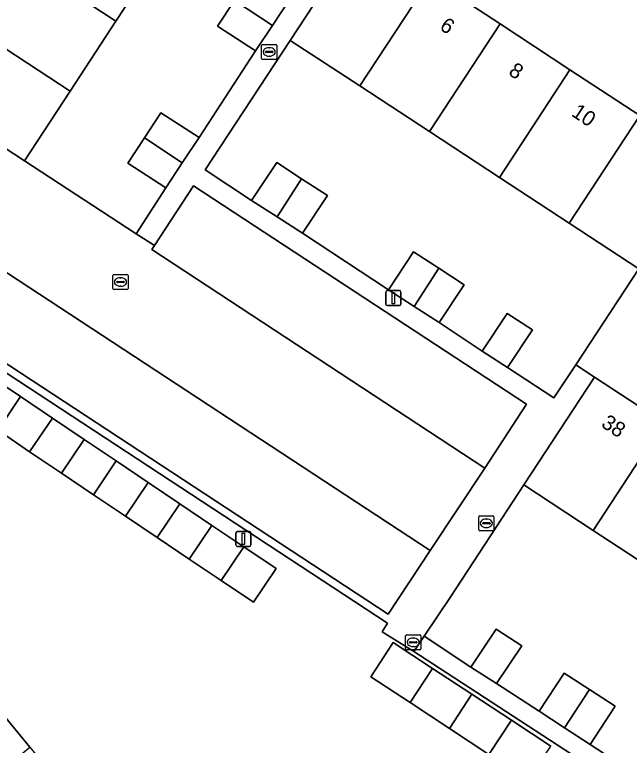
# Model space of a CAD drawing. Extents: x 159279 to 160377, y 384531 to 385888.
# Drawn here: x 159646.49 to 159687.1, y 384959.57 to 385007.84 of the extents above; entities that cross this region are included whole.
import ezdxf

# ---------------------------------------------------------------- set-up
doc = ezdxf.new("R2010")
doc.units = 0
for name, color, linetype in [('IMGEO_Erf', 7, 'Continuous'), ('IMGEO_Hek', 7, 'Continuous'), ('IMGEO_Kolk', 7, 'Continuous'), ('IMGEO_Lichtmast', 7, 'Continuous'), ('IMGEO_Pand', 7, 'Continuous'), ('IMGEO_Pand_nummerreeks', 7, 'Continuous'), ('IMGEO_Parkeervlak_open', 7, 'Continuous'), ('IMGEO_Rijbaan_lokaal_open', 7, 'Continuous'), ('IMGEO_Rioolput', 7, 'Continuous'), ('IMGEO_Voetpad_open', 7, 'Continuous')]:
    doc.layers.add(name, color=color, linetype=linetype)

msp = doc.modelspace()

# ---------------------------------------------------------------- linework, layer by layer
at = {"layer": 'IMGEO_Erf'}
for points in [[(159662.411, 385005.443), (159659.891, 385007.074), (159661.007, 385008.769), (159662.097, 385010.425), (159664.617, 385008.794), (159666.575, 385011.807), (159659.213, 385016.628), (159656.193, 385012.015), (159653.173, 385007.401), (159650.153, 385002.787), (159647.133, 384998.173), (159654.513, 384993.37), (159656.483, 384996.395), (159653.963, 384998.026), (159655.059, 384999.695), (159656.156, 385001.363), (159658.676, 384999.732)], [(159678.508, 384997.09), (159673.901, 385000.11), (159669.293, 385003.129), (159664.695, 385006.143), (159659.073, 384997.599), (159662.143, 384995.564), (159663.8, 384998.062), (159665.439, 384996.999), (159667.15, 384995.89), (159665.508, 384993.405), (159671.178, 384989.669), (159672.835, 384992.167), (159674.51, 384991.081), (159676.185, 384989.995), (159674.528, 384987.497), (159677.377, 384985.608), (159679.034, 384988.106), (159680.701, 384987.017), (159679.044, 384984.519), (159682.115, 384982.53), (159683.551, 384984.71), (159687.727, 384991.048), (159683.116, 384994.07)], [(159660.128, 384970.454), (159658.021, 384971.872), (159655.913, 384973.29), (159653.806, 384974.708), (159651.699, 384976.126), (159649.591, 384977.544), (159647.484, 384978.963), (159645.377, 384980.381), (159643.269, 384981.799), (159641.162, 384983.217), (159639.055, 384984.635), (159640.555, 384986.863), (159642.662, 384985.445), (159644.769, 384984.027), (159646.877, 384982.609), (159648.984, 384981.191), (159651.091, 384979.773), (159653.199, 384978.355), (159655.306, 384976.937), (159657.413, 384975.519), (159659.521, 384974.101), (159661.628, 384972.683), (159663.761, 384971.248), (159662.262, 384969.019)]]:
    msp.add_lwpolyline(points, close=True, dxfattribs=at)
for points in [[(159674.116, 384964.946), (159672.87, 384965.758), (159670.77, 384967.077), (159671.127, 384967.647), (159643.802, 384985.558), (159644.048, 384986.026), (159634.842, 384992.051), (159634.214, 384992.462), (159633.524, 384992.918), (159631.929, 384994.001), (159631.209, 384992.849), (159633.215, 384991.52), (159629.776, 384986.329), (159627.769, 384987.658), (159624.91, 384983.192)], [(159707.607, 384958.757), (159703.027, 384961.759), (159698.448, 384964.761), (159693.869, 384967.763), (159689.29, 384970.765), (159684.71, 384973.767), (159680.131, 384976.769), (159675.307, 384969.409), (159673.55, 384966.79), (159676.629, 384964.743), (159678.287, 384967.243), (159679.987, 384966.147), (159678.329, 384963.647), (159681.131, 384961.818), (159682.782, 384964.346), (159684.467, 384963.246), (159686.152, 384962.145), (159684.501, 384959.617), (159690.201, 384955.908)], [(159677.815, 384958.967), (159675.211, 384960.68), (159672.607, 384962.393), (159670.013, 384964.1), (159671.485, 384966.368), (159674.093, 384964.652), (159676.697, 384962.939), (159679.301, 384961.226), (159681.905, 384959.513)], [(159732.03, 384914.588), (159734.623, 384916.992), (159732.923, 384918.784), (159737.5, 384923.127), (159739.201, 384921.335), (159739.825, 384922.747), (159739.415, 384923.231), (159735.306, 384925.93), (159735.022, 384925.5), (159706.801, 384944.073), (159706.591, 384943.78), (159674.116, 384964.946)], [(159643.607, 384964.181), (159647.503, 384959.44), (159651.4, 384954.699), (159649.084, 384952.791), (159652.211, 384950.895), (159656.129, 384948.52), (159658.903, 384953.838), (159664.337, 384950.777), (159669.772, 384947.716), (159675.206, 384944.655), (159680.641, 384941.594), (159686.075, 384938.533), (159691.51, 384935.472), (159696.944, 384932.411), (159702.378, 384929.35), (159707.813, 384926.289), (159713.247, 384923.228), (159718.682, 384920.167), (159724.116, 384917.106), (159724.215, 384917.05), (159725.856, 384920.3), (159727.342, 384919.461), (159731.696, 384917.004), (159730.233, 384914.369)]]:
    msp.add_lwpolyline(points, dxfattribs=at)
at = {"layer": 'IMGEO_Hek'}
for points in [[(159664.695, 385006.143), (159659.073, 384997.599), (159662.143, 384995.564)], [(159658.676, 384999.732), (159662.411, 385005.443)], [(159647.133, 384998.173), (159654.513, 384993.37), (159656.483, 384996.395)], [(159665.508, 384993.405), (159671.178, 384989.669)], [(159687.727, 384991.048), (159683.551, 384984.71), (159682.115, 384982.53)], [(159674.528, 384987.497), (159677.377, 384985.608)], [(159679.044, 384984.519), (159682.115, 384982.53)], [(159680.131, 384976.769), (159675.307, 384969.409), (159673.55, 384966.79)]]:
    msp.add_lwpolyline(points, dxfattribs=at)
at = {"layer": 'IMGEO_Kolk'}
for p, q in [((159662.807, 385004.95), (159662.807, 385005.802)), ((159662.882, 385005.876), (159663.734, 385005.876)), ((159663.808, 385005.802), (159663.808, 385004.95)), ((159663.066, 385005.37), (159663.066, 385005.382)), ((159663.504, 385005.333), (159663.106, 385005.333)), ((159663.109, 385005.419), (159663.507, 385005.419)), ((159663.295, 385005.656), (159663.32, 385005.656)), ((159663.55, 385005.382), (159663.55, 385005.37)), ((159663.734, 385004.876), (159662.882, 385004.876)), ((159663.318, 385005.096), (159663.293, 385005.096))]:
    msp.add_line(p, q, dxfattribs=at)
for points in [[(159662.807, 385004.95), (159662.807, 385005.802)], [(159662.882, 385005.876), (159663.734, 385005.876)], [(159663.808, 385005.802), (159663.808, 385004.95)], [(159663.734, 385004.876), (159662.882, 385004.876)]]:
    msp.add_lwpolyline(points, dxfattribs=at)
for centre, radius, start, end in [((159662.884, 385005.8), 0.0765, 91.552, 178.448), ((159662.884, 385005.8), 0.0765, 91.552, 178.448), ((159663.732, 385005.8), 0.0765, 1.552, 88.448), ((159663.732, 385005.8), 0.0765, 1.552, 88.448), ((159663.106, 385005.379), 0.0403, 85.8775, 175.7526), ((159663.103, 385005.369), 0.0366, 178.938, 274.7102), ((159663.507, 385005.376), 0.043, 264.8664, 352.4533), ((159663.511, 385005.381), 0.0386, 1.7309, 96.639), ((159662.884, 385004.952), 0.0765, 181.552, 268.448), ((159662.884, 385004.952), 0.0765, 181.552, 268.448), ((159663.732, 385004.952), 0.0765, 271.552, 358.448), ((159663.732, 385004.952), 0.0765, 271.552, 358.448)]:
    msp.add_arc(centre, radius, start, end, dxfattribs=at)
for centre, major_axis, ratio, start_param, end_param in [((159663.294, 385005.376), (-0.387, 0.002), 0.722429, 4.712389, 7.853982), ((159663.319, 385005.376), (-0.39, 0.002), 0.717154, 1.570796, 4.712389)]:
    msp.add_ellipse(centre, major_axis=major_axis, ratio=ratio, start_param=start_param, end_param=end_param, dxfattribs=at)
at = {"layer": 'IMGEO_Lichtmast'}
for p, q in [((159671.012, 384988.715), (159671.012, 384989.515)), ((159671.012, 384989.515), (159671.012, 384988.715)), ((159671.112, 384989.615), (159671.902, 384989.615)), ((159671.902, 384989.615), (159671.112, 384989.615)), ((159672.002, 384989.515), (159672.002, 384988.715)), ((159672.002, 384988.715), (159672.002, 384989.515)), ((159671.902, 384988.615), (159671.112, 384988.615)), ((159671.112, 384988.615), (159671.902, 384988.615)), ((159661.107, 384972.804), (159661.107, 384973.604)), ((159661.107, 384973.604), (159661.107, 384972.804)), ((159661.207, 384973.704), (159661.997, 384973.704)), ((159661.997, 384973.704), (159661.207, 384973.704)), ((159662.097, 384973.604), (159662.097, 384972.804)), ((159662.097, 384972.804), (159662.097, 384973.604)), ((159661.997, 384972.704), (159661.207, 384972.704)), ((159661.207, 384972.704), (159661.997, 384972.704))]:
    msp.add_line(p, q, dxfattribs=at)
for points in [[(159671.432, 384989.49), (159671.582, 384989.49), (159671.582, 384988.74), (159671.432, 384988.74), (159671.432, 384989.49)], [(159661.527, 384973.579), (159661.677, 384973.579), (159661.677, 384972.829), (159661.527, 384972.829), (159661.527, 384973.579)]]:
    msp.add_lwpolyline(points, dxfattribs=at)
for centre, start, end in [((159671.112, 384989.515), 90, 180), ((159671.112, 384989.515), 90, 180), ((159671.902, 384989.515), 0, 90), ((159671.902, 384989.515), 360, 90), ((159671.112, 384988.715), 180, 270), ((159671.112, 384988.715), 180, 270), ((159671.902, 384988.715), 270, 0), ((159671.902, 384988.715), 270, 0), ((159661.207, 384973.604), 90, 180), ((159661.207, 384973.604), 90, 180), ((159661.997, 384973.604), 0, 90), ((159661.997, 384973.604), 360, 90), ((159661.207, 384972.804), 180, 270), ((159661.207, 384972.804), 180, 270), ((159661.997, 384972.804), 270, 0), ((159661.997, 384972.804), 270, 0)]:
    msp.add_arc(centre, 0.1, start, end, dxfattribs=at)
at = {"layer": 'IMGEO_Pand'}
for points in [[(159649.067, 385016.681), (159646.047, 385012.068), (159653.173, 385007.401), (159656.193, 385012.015)], [(159673.959, 385010.244), (159669.352, 385013.265), (159667.852, 385010.971), (159664.695, 385006.143), (159669.293, 385003.129)], [(159646.047, 385012.068), (159643.026, 385007.454), (159650.153, 385002.787), (159653.173, 385007.401)], [(159661.007, 385008.769), (159663.514, 385007.119), (159664.617, 385008.794), (159662.097, 385010.425)], [(159678.566, 385007.223), (159673.959, 385010.244), (159669.293, 385003.129), (159673.901, 385000.11)], [(159661.007, 385008.769), (159659.891, 385007.074), (159662.411, 385005.443), (159663.514, 385007.119)], [(159650.153, 385002.787), (159643.026, 385007.454), (159640.005, 385002.841), (159647.133, 384998.173)], [(159683.172, 385004.202), (159678.566, 385007.223), (159673.901, 385000.11), (159678.508, 384997.09)], [(159687.779, 385001.181), (159683.172, 385004.202), (159678.508, 384997.09), (159683.116, 384994.07)], [(159656.156, 385001.363), (159655.059, 384999.695), (159657.568, 384998.046), (159658.676, 384999.732)], [(159692.386, 384998.16), (159687.779, 385001.181), (159683.116, 384994.07), (159687.727, 384991.048)], [(159655.059, 384999.695), (159653.963, 384998.026), (159656.483, 384996.395), (159657.568, 384998.046)], [(159665.439, 384996.999), (159663.8, 384998.062), (159662.143, 384995.564), (159663.826, 384994.485)], [(159665.439, 384996.999), (159663.826, 384994.485), (159665.508, 384993.405), (159667.15, 384995.89)], [(159674.51, 384991.081), (159672.835, 384992.167), (159671.178, 384989.669), (159672.879, 384988.566)], [(159676.185, 384989.995), (159674.51, 384991.081), (159672.879, 384988.566), (159674.528, 384987.497)], [(159679.044, 384984.519), (159680.701, 384987.017), (159679.034, 384988.106), (159677.377, 384985.608)], [(159646.877, 384982.609), (159644.769, 384984.027), (159643.269, 384981.799), (159645.377, 384980.381)], [(159689.379, 384980.889), (159684.799, 384983.892), (159680.131, 384976.769), (159684.71, 384973.767)], [(159648.984, 384981.191), (159646.877, 384982.609), (159645.377, 384980.381), (159647.484, 384978.963)], [(159647.484, 384978.963), (159649.591, 384977.544), (159651.091, 384979.773), (159648.984, 384981.191)], [(159693.959, 384977.887), (159689.379, 384980.889), (159684.71, 384973.767), (159689.29, 384970.765)], [(159649.591, 384977.544), (159651.699, 384976.126), (159653.199, 384978.355), (159651.091, 384979.773)], [(159655.306, 384976.937), (159653.199, 384978.355), (159651.699, 384976.126), (159653.806, 384974.708)], [(159653.806, 384974.708), (159655.913, 384973.29), (159657.413, 384975.519), (159655.306, 384976.937)], [(159659.521, 384974.101), (159657.413, 384975.519), (159655.913, 384973.29), (159658.021, 384971.872)], [(159658.021, 384971.872), (159660.128, 384970.454), (159661.628, 384972.683), (159659.521, 384974.101)], [(159660.128, 384970.454), (159662.262, 384969.019), (159663.761, 384971.248), (159661.628, 384972.683)], [(159678.287, 384967.243), (159676.629, 384964.743), (159678.329, 384963.647), (159679.987, 384966.147)], [(159674.093, 384964.652), (159671.485, 384966.368), (159670.013, 384964.1), (159672.607, 384962.393)], [(159672.607, 384962.393), (159675.211, 384960.68), (159676.697, 384962.939), (159674.093, 384964.652)], [(159684.467, 384963.246), (159682.782, 384964.346), (159681.131, 384961.818), (159682.816, 384960.718)], [(159639.777, 384953.088), (159647.503, 384959.44), (159643.607, 384964.181), (159635.875, 384957.825), (159637.596, 384955.736)], [(159679.301, 384961.226), (159676.697, 384962.939), (159675.211, 384960.68), (159677.815, 384958.967)], [(159686.152, 384962.145), (159684.467, 384963.246), (159682.816, 384960.718), (159684.501, 384959.617)], [(159677.815, 384958.967), (159680.419, 384957.254), (159681.905, 384959.513), (159679.301, 384961.226)]]:
    msp.add_lwpolyline(points, close=True, dxfattribs=at)
at = {"layer": 'IMGEO_Parkeervlak_open'}
for points in [[(159634.842, 384992.051), (159644.048, 384986.026), (159671.155, 384968.24), (159673.941, 384972.443), (159637.618, 384996.268)], [(159658.3, 384996.525), (159655.727, 384992.58), (159655.553, 384992.314), (159677.542, 384977.885), (159680.305, 384982.112)]]:
    msp.add_lwpolyline(points, close=True, dxfattribs=at)
at = {"layer": 'IMGEO_Rijbaan_lokaal_open'}
msp.add_lwpolyline([(159673.959, 385010.244), (159678.566, 385007.223), (159683.172, 385004.202), (159687.779, 385001.181), (159692.386, 384998.16), (159687.727, 384991.048), (159683.551, 384984.71), (159684.799, 384983.892), (159689.379, 384980.889), (159693.959, 384977.887), (159698.538, 384974.885), (159703.117, 384971.883), (159707.697, 384968.881), (159712.276, 384965.879), (159716.853, 384962.879), (159718.079, 384962.075), (159720.725, 384966.117), (159725.373, 384973.227), (159730.005, 384970.198)], dxfattribs=at)
msp.add_lwpolyline([(159655.727, 384992.58), (159654.513, 384993.37), (159647.133, 384998.173), (159640.005, 385002.841), (159636.296, 384997.127), (159636.989, 384996.692), (159634.214, 384992.462), (159634.842, 384992.051), (159637.618, 384996.268), (159673.941, 384972.443), (159677.542, 384977.885), (159655.553, 384992.314)], close=True, dxfattribs=at)
at = {"layer": 'IMGEO_Rioolput'}
for p, q in [((159652.985, 384989.752), (159652.985, 384990.604)), ((159653.06, 384990.678), (159653.912, 384990.678)), ((159653.473, 384990.458), (159653.498, 384990.458)), ((159653.986, 384990.604), (159653.986, 384989.752)), ((159653.244, 384990.172), (159653.244, 384990.184)), ((159653.682, 384990.135), (159653.284, 384990.135)), ((159653.287, 384990.221), (159653.685, 384990.221)), ((159653.496, 384989.898), (159653.471, 384989.898)), ((159653.728, 384990.184), (159653.728, 384990.172)), ((159653.912, 384989.678), (159653.06, 384989.678)), ((159677.148, 384973.811), (159677.148, 384974.663)), ((159677.223, 384974.737), (159678.075, 384974.737)), ((159677.636, 384974.517), (159677.661, 384974.517)), ((159678.149, 384974.663), (159678.149, 384973.811)), ((159677.407, 384974.231), (159677.407, 384974.243)), ((159677.845, 384974.194), (159677.447, 384974.194)), ((159677.45, 384974.28), (159677.848, 384974.28)), ((159677.659, 384973.957), (159677.634, 384973.957)), ((159677.891, 384974.243), (159677.891, 384974.231)), ((159678.075, 384973.737), (159677.223, 384973.737)), ((159672.319, 384965.947), (159672.319, 384966.799)), ((159672.394, 384966.873), (159673.246, 384966.873)), ((159672.807, 384966.653), (159672.832, 384966.653)), ((159673.32, 384966.799), (159673.32, 384965.947)), ((159672.578, 384966.367), (159672.578, 384966.379)), ((159673.016, 384966.33), (159672.618, 384966.33)), ((159672.621, 384966.416), (159673.019, 384966.416)), ((159673.062, 384966.379), (159673.062, 384966.367)), ((159673.246, 384965.873), (159672.394, 384965.873)), ((159672.83, 384966.093), (159672.805, 384966.093))]:
    msp.add_line(p, q, dxfattribs=at)
for points in [[(159652.985, 384989.752), (159652.985, 384990.604)], [(159653.06, 384990.678), (159653.912, 384990.678)], [(159653.986, 384990.604), (159653.986, 384989.752)], [(159653.912, 384989.678), (159653.06, 384989.678)], [(159677.148, 384973.811), (159677.148, 384974.663)], [(159677.223, 384974.737), (159678.075, 384974.737)], [(159678.149, 384974.663), (159678.149, 384973.811)], [(159678.075, 384973.737), (159677.223, 384973.737)], [(159672.319, 384965.947), (159672.319, 384966.799)], [(159672.394, 384966.873), (159673.246, 384966.873)], [(159673.32, 384966.799), (159673.32, 384965.947)], [(159673.246, 384965.873), (159672.394, 384965.873)]]:
    msp.add_lwpolyline(points, dxfattribs=at)
for centre, radius, start, end in [((159653.062, 384990.602), 0.0765, 91.552, 178.448), ((159653.062, 384990.602), 0.0765, 91.552, 178.448), ((159653.91, 384990.602), 0.0765, 1.552, 88.448), ((159653.91, 384990.602), 0.0765, 1.552, 88.448), ((159653.284, 384990.181), 0.0403, 85.8775, 175.7526), ((159653.281, 384990.171), 0.0366, 178.938, 274.7102), ((159653.685, 384990.178), 0.043, 264.8664, 352.4533), ((159653.689, 384990.183), 0.0386, 1.7309, 96.639), ((159653.062, 384989.754), 0.0765, 181.552, 268.448), ((159653.062, 384989.754), 0.0765, 181.552, 268.448), ((159653.91, 384989.754), 0.0765, 271.552, 358.448), ((159653.91, 384989.754), 0.0765, 271.552, 358.448), ((159677.225, 384974.661), 0.0765, 91.552, 178.448), ((159677.225, 384974.661), 0.0765, 91.552, 178.448), ((159678.073, 384974.661), 0.0765, 1.552, 88.448), ((159678.073, 384974.661), 0.0765, 1.552, 88.448), ((159677.447, 384974.24), 0.0403, 85.8775, 175.7526), ((159677.444, 384974.23), 0.0366, 178.938, 274.7102), ((159677.848, 384974.237), 0.043, 264.8664, 352.4533), ((159677.852, 384974.242), 0.0386, 1.7309, 96.639), ((159677.225, 384973.813), 0.0765, 181.552, 268.448), ((159677.225, 384973.813), 0.0765, 181.552, 268.448), ((159678.073, 384973.813), 0.0765, 271.552, 358.448), ((159678.073, 384973.813), 0.0765, 271.552, 358.448), ((159672.396, 384966.797), 0.0765, 91.552, 178.448), ((159672.396, 384966.797), 0.0765, 91.552, 178.448), ((159673.244, 384966.797), 0.0765, 1.552, 88.448), ((159673.244, 384966.797), 0.0765, 1.552, 88.448), ((159672.618, 384966.376), 0.0403, 85.8775, 175.7526), ((159672.615, 384966.366), 0.0366, 178.938, 274.7102), ((159673.019, 384966.373), 0.043, 264.8664, 352.4533), ((159673.023, 384966.378), 0.0386, 1.7309, 96.639), ((159672.396, 384965.949), 0.0765, 181.552, 268.448), ((159672.396, 384965.949), 0.0765, 181.552, 268.448), ((159673.244, 384965.949), 0.0765, 271.552, 358.448), ((159673.244, 384965.949), 0.0765, 271.552, 358.448)]:
    msp.add_arc(centre, radius, start, end, dxfattribs=at)
for centre, major_axis, ratio, start_param, end_param in [((159653.472, 384990.178), (-0.387, 0.002), 0.722429, 4.712389, 7.853982), ((159653.497, 384990.178), (-0.39, 0.002), 0.717154, 1.570796, 4.712389), ((159677.635, 384974.237), (-0.387, 0.002), 0.722429, 4.712389, 7.853982), ((159677.66, 384974.237), (-0.39, 0.002), 0.717154, 1.570796, 4.712389), ((159672.806, 384966.373), (-0.387, 0.002), 0.722429, 4.712389, 7.853982), ((159672.831, 384966.373), (-0.39, 0.002), 0.717154, 1.570796, 4.712389)]:
    msp.add_ellipse(centre, major_axis=major_axis, ratio=ratio, start_param=start_param, end_param=end_param, dxfattribs=at)
at = {"layer": 'IMGEO_Voetpad_open'}
for points in [[(159643.802, 384985.558), (159671.127, 384967.647), (159670.77, 384967.077), (159672.87, 384965.758), (159673.55, 384966.79), (159675.307, 384969.409), (159680.131, 384976.769), (159684.799, 384983.892), (159683.551, 384984.71), (159682.115, 384982.53), (159679.044, 384984.519), (159677.377, 384985.608), (159674.528, 384987.497), (159672.879, 384988.566), (159671.178, 384989.669), (159665.508, 384993.405), (159663.826, 384994.485), (159662.143, 384995.564), (159659.073, 384997.599), (159664.695, 385006.143), (159667.852, 385010.971)], [(159664.617, 385008.794), (159663.514, 385007.119), (159662.411, 385005.443), (159658.676, 384999.732), (159657.568, 384998.046), (159656.483, 384996.395), (159654.513, 384993.37), (159655.727, 384992.58), (159658.3, 384996.525), (159680.305, 384982.112), (159677.542, 384977.885), (159673.941, 384972.443), (159671.155, 384968.24), (159644.048, 384986.026)], [(159690.201, 384955.908), (159684.501, 384959.617), (159682.816, 384960.718), (159681.131, 384961.818), (159678.329, 384963.647), (159676.629, 384964.743), (159673.55, 384966.79), (159672.87, 384965.758), (159674.116, 384964.946), (159706.591, 384943.78)]]:
    msp.add_lwpolyline(points, dxfattribs=at)

# ---------------------------------------------------------------- texts
at = {"layer": 'IMGEO_Pand_nummerreeks'}
for s, rotation, p in [('6', 326.545, (159674.499, 385006.902)), ('8', 326.545, (159679.047, 385003.919)), ('10', 326.545, (159683.201, 385001.197)), ('38', 326.5565, (159685.171, 384980.662))]:
    msp.add_text(s, height=1, rotation=rotation, dxfattribs=at).set_placement(p)

doc.saveas('drawing.dxf')
